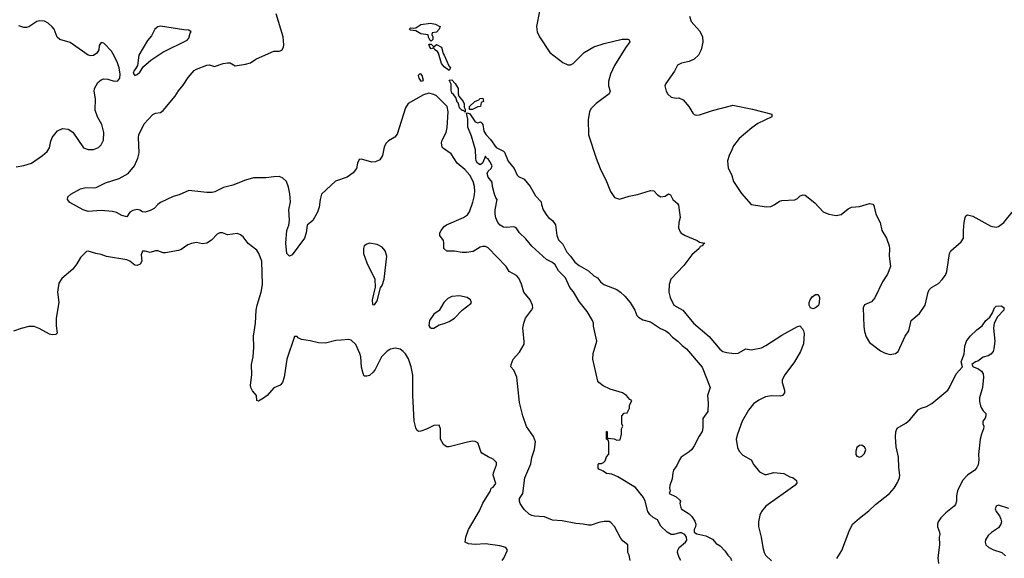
# Model space of a CAD drawing. Header units: inches. Extents: x 2001573 to 2220545, y 644482 to 846830.
# Tile 695 of 755: x 2184478 to 2192114, y 760186 to 764364. Entities that reach past the tile are written whole.
import ezdxf

# ---------------------------------------------------------------- set-up
doc = ezdxf.new("R2010")
doc.units = ezdxf.units.IN
doc.header["$MEASUREMENT"] = 0
doc.layers.add('C1786', color=7, linetype='Continuous')
doc.layers.add('C1796', color=7, linetype='Continuous')

msp = doc.modelspace()

# ---------------------------------------------------------------- linework, layer by layer
at = {"layer": 'C1786', "color": 5}
for points, elevation in [([(2189212.3, 760170), (2189203.7, 760210), (2189194.5, 760230), (2189195.1, 760290), (2189159.3, 760319.3), (2189140.8, 760340.8), (2189090, 760433.2), (2189063.9, 760463.9), (2189050, 760472), (2189010, 760471.8), (2188970, 760463.6), (2188910, 760442.9), (2188890, 760442.9), (2188848.1, 760451.9), (2188790, 760455.6), (2188684.1, 760475.9), (2188610, 760481.3), (2188547.6, 760507.6), (2188471.9, 760511.9), (2188450, 760517.6), (2188430, 760528), (2188390, 760565.2), (2188359, 760610), (2188353.1, 760630), (2188355.4, 760650), (2188379.6, 760690), (2188396.9, 760810), (2188442, 760918), (2188451.2, 760968.8), (2188469.6, 761030), (2188477.6, 761090), (2188462.4, 761130), (2188408.9, 761208.9), (2188379.2, 761290), (2188353.9, 761393.9), (2188333.1, 761590), (2188310, 761645.1), (2188288, 761670), (2188288.9, 761688.9), (2188305.6, 761730), (2188354, 761786), (2188390, 761846), (2188391.4, 761870), (2188381.3, 761970), (2188386.6, 762010), (2188401.2, 762050), (2188448.1, 762110), (2188456.4, 762130), (2188455.1, 762150), (2188436.8, 762190), (2188388.7, 762250), (2188370, 762312.7), (2188350, 762358), (2188330, 762379.5), (2188275.1, 762410), (2188251.6, 762450), (2188110, 762594.5), (2188090, 762604.5), (2188070, 762605.1), (2188050, 762598.4), (2187994.9, 762565.1), (2187942.2, 762557.8), (2187910, 762558), (2187850, 762567.4), (2187790, 762568.2), (2187768.3, 762588.3), (2187768.4, 762630), (2187764, 762650), (2187736.9, 762690), (2187737.2, 762710), (2187746, 762730), (2187770, 762759.5), (2187787.9, 762772.1), (2187920.9, 762830), (2187949.8, 762850.2), (2187966.2, 762873.8), (2187991.5, 762948.5), (2188002.5, 762990), (2188006.9, 763030), (2188004.2, 763070), (2187994.8, 763110), (2187970, 763158.7), (2187930, 763201), (2187869.7, 763250), (2187823.9, 763324), (2187763.7, 763363.7), (2187754.3, 763374.3), (2187749.7, 763410), (2187755.1, 763430), (2187784.7, 763490), (2187792.5, 763527.5), (2187801.8, 763650), (2187792, 763690), (2187710, 763773.6), (2187690, 763784.5), (2187650, 763794.3), (2187610, 763781.6), (2187490, 763715.1), (2187470, 763681.2), (2187404.2, 763475.8), (2187387, 763453), (2187337, 763423), (2187317, 763403), (2187305.7, 763374.3), (2187292.7, 763310), (2187270, 763277.2), (2187238.5, 763261.5), (2187210, 763259.3), (2187130, 763282.7), (2187110, 763279), (2187098, 763250), (2187090.6, 763210), (2187064.6, 763175.4), (2187017.8, 763142.2), (2186927.8, 763112.2), (2186819.3, 763010), (2186808.2, 762970), (2186801.3, 762910), (2186787.2, 762870), (2186752.5, 762807.5), (2186708.7, 762770), (2186700.5, 762710), (2186685.5, 762670), (2186590, 762539), (2186570, 762528.7), (2186549.7, 762549.7), (2186543, 762630), (2186549.7, 762729.7), (2186565, 762770), (2186569.8, 762810), (2186564.9, 762890), (2186577.3, 762950), (2186574.1, 763014.1), (2186563.9, 763063.9), (2186547.9, 763107.9), (2186517, 763137), (2186490, 763146.6), (2186450, 763146.2), (2186390, 763136.4), (2186290, 763136), (2186230, 763118.4), (2186130, 763080.3), (2186057.9, 763062.2), (2185990.9, 763029.1), (2185970, 763024.4), (2185930, 763023.7), (2185790, 763038.3), (2185713.9, 763006.1), (2185667.1, 762992.9), (2185570, 762946), (2185548.8, 762931.2), (2185519.6, 762900.4), (2185490, 762884.6), (2185450, 762872.2), (2185430, 762874.3), (2185410, 762886.3), (2185390, 762891.2), (2185355.5, 762884.5), (2185332.7, 762870), (2185310, 762836), (2185270, 762844.2), (2185228.4, 762868.4), (2185196.4, 762876.4), (2185110, 762884.2), (2185010, 762875.3), (2184969.1, 762889.1), (2184865.6, 762945.6), (2184849.2, 762970), (2184852.3, 762990), (2184875.1, 763010), (2184950, 763052), (2184990, 763061.4), (2185050, 763059.4), (2185070, 763063), (2185142.5, 763097.5), (2185250, 763132), (2185318.4, 763170), (2185368.5, 763230), (2185394.2, 763290), (2185403.5, 763330), (2185399.6, 763450), (2185402.9, 763470), (2185443.6, 763556.4), (2185511.2, 763628.9), (2185530, 763637.6), (2185570, 763643.7), (2185590, 763660.4), (2185684.7, 763770), (2185710, 763812.2), (2185744.9, 763855.1), (2185784.7, 763915.3), (2185830, 763968.9), (2185850, 763980.8), (2185930, 764010.4), (2185950, 764012.7), (2185990, 764000.4), (2186056.4, 764023.6), (2186090, 764030.3), (2186110, 764028.7), (2186150, 764004.9), (2186230, 764019), (2186267.3, 764030), (2186310, 764057.2), (2186430, 764113.1), (2186450, 764118.9), (2186490, 764119.5), (2186512.1, 764127.9), (2186523.6, 764150), (2186525.6, 764170), (2186522, 764230), (2186467.3, 764410)], 260), ([(2188510.2, 764430), (2188486.2, 764310), (2188492.4, 764270), (2188509.1, 764230), (2188590, 764108.8), (2188690, 764032.2), (2188730, 764014.9), (2188750, 764014.9), (2188770, 764023.1), (2188855.1, 764110), (2188930, 764153.1), (2189010, 764178.7), (2189150, 764213), (2189193.2, 764213.2), (2189202, 764210), (2189210, 764194), (2189210.9, 764190.9), (2189175.2, 764144.8), (2189090.4, 764009.6), (2189059.9, 763940.1), (2189043.5, 763883.5), (2189044, 763850), (2189057.3, 763810), (2189050.8, 763790), (2188950, 763713.2), (2188908.5, 763671.5), (2188897.3, 763650), (2188886, 763590), (2188890.4, 763470.4), (2188948.7, 763290), (2188979.5, 763210), (2189028.4, 763110), (2189059.1, 763030), (2189090, 762986), (2189130, 762971), (2189204.8, 762995.2), (2189270, 763007.7), (2189370, 763038), (2189395.2, 763035.2), (2189425.5, 763005.5), (2189450, 762990.7), (2189484.5, 762995.5), (2189510, 763012), (2189525.4, 763005.4), (2189544, 762970), (2189578.7, 762938.7), (2189586.4, 762926.4), (2189599.3, 762830), (2189590.5, 762790), (2189588, 762750), (2189599.1, 762719.1), (2189608.1, 762708.1), (2189638, 762690), (2189732, 762650), (2189750, 762638), (2189792, 762630), (2189778, 762622), (2189774, 762610), (2189756, 762604), (2189746.8, 762590), (2189690, 762540.9), (2189630, 762457), (2189527.7, 762350), (2189515.5, 762310), (2189512.4, 762250), (2189523.1, 762210), (2189550.3, 762150.3), (2189620.4, 762110), (2189704.4, 762010), (2189825.8, 761905.8), (2189908.3, 761808.3), (2189930, 761790.7), (2189962, 761782), (2190000, 761777.7)], 260), ([(2184450, 763223.8), (2184510, 763232.7), (2184570, 763250.6), (2184654, 763310), (2184690, 763341), (2184709.3, 763370.7), (2184718.6, 763421.4), (2184730, 763451), (2184770, 763501), (2184810, 763518.8), (2184853.7, 763513.7), (2184890, 763491), (2184972, 763370), (2185010, 763357.3), (2185050, 763356.3), (2185090, 763373.4), (2185110, 763394), (2185127.8, 763430), (2185131, 763490), (2185114.5, 763550), (2185081.6, 763610), (2185062.6, 763662.6), (2185065.1, 763750), (2185056.4, 763810), (2185059.1, 763830), (2185084.5, 763875.5), (2185110, 763896.5), (2185130, 763904.6), (2185161.4, 763901.4), (2185210, 763888), (2185238, 763890), (2185255.3, 763910), (2185258, 763942), (2185249.4, 763990), (2185236.2, 764030), (2185210, 764084), (2185190, 764119), (2185130, 764182), (2185110, 764188), (2185095.3, 764164.7), (2185090.5, 764129.5), (2185076.7, 764103.3), (2185050, 764085.2), (2185030, 764084), (2185010, 764089.2), (2184870, 764187), (2184789.6, 764209.6), (2184769.6, 764229.6), (2184744.5, 764290), (2184730, 764309.3), (2184698, 764338), (2184670, 764351.5), (2184630, 764354.5), (2184610, 764349.4), (2184550, 764309.4), (2184530, 764302.7), (2184510, 764302.7), (2184470, 764317.2)], 280), ([(2189673.4, 764390), (2189684.9, 764350), (2189750, 764277.3), (2189773.1, 764233.1), (2189777, 764190), (2189762, 764130), (2189741.3, 764090), (2189710, 764058), (2189670, 764038.5), (2189610, 764025.7), (2189580.4, 764010), (2189556.1, 763963.9), (2189488, 763870), (2189482, 763850), (2189490.5, 763810.5), (2189505.8, 763785.8), (2189530, 763762.8), (2189570, 763754), (2189590, 763757.3), (2189622.4, 763742.4), (2189667.3, 763690), (2189698.5, 763638.5), (2189708.3, 763628.3), (2189723.4, 763623.4), (2189750, 763624.9), (2189850, 763659.1), (2190000, 763697.8)], 280), ([(2189606, 760170), (2189592.1, 760192.1), (2189579.5, 760230), (2189582.9, 760250), (2189593.6, 760270), (2189642.4, 760310), (2189652.5, 760327.5), (2189649.7, 760350), (2189636.3, 760370), (2189610, 760383.5), (2189596, 760384), (2189550, 760369.6), (2189531.5, 760371.5), (2189499.3, 760390), (2189450, 760436), (2189423.8, 760483.8), (2189390, 760502), (2189365.3, 760525.3), (2189350.8, 760550), (2189330, 760629.3), (2189316.8, 760656.8), (2189254.6, 760734.6), (2189117.6, 760817.6), (2189070, 760838), (2189030, 760844), (2189003.1, 760863.1), (2188970, 760878), (2188965.6, 760885.6), (2188964.7, 760915.3), (2188970, 760922), (2188990, 760922), (2189006, 760930), (2189018, 760942), (2189030, 760974), (2189047.3, 760992.7), (2189047.3, 761087.3), (2189042, 761102), (2189028.7, 761110), (2189028, 761170), (2189034, 761170), (2189034, 761130), (2189038, 761118), (2189087.3, 761112.7), (2189110, 761102), (2189134.6, 761105.4), (2189146, 761150), (2189146, 761190), (2189155.3, 761210), (2189148.7, 761228.7), (2189148.4, 761291.6), (2189167.3, 761312.7), (2189190, 761314), (2189208, 761350), (2189208.4, 761371.6), (2189226, 761410), (2189210, 761418), (2189185.2, 761450), (2189154, 761470), (2189057, 761497), (2189004.2, 761524.2), (2188969.5, 761549.5), (2188961, 761561), (2188922.4, 761730), (2188925.1, 761774.9), (2188952.8, 761870), (2188927.7, 761987.7), (2188927.6, 762010), (2188920.7, 762030), (2188879.5, 762099.5), (2188818, 762178), (2188773.1, 762253.1), (2188745.9, 762285.9), (2188710, 762361.2), (2188655.9, 762415.9), (2188630, 762461.2), (2188610, 762479.3), (2188564.9, 762504.9), (2188450, 762607.8), (2188404.4, 762664.4), (2188353.3, 762710), (2188328.2, 762748.2), (2188310, 762758.4), (2188250, 762751.6), (2188230, 762754), (2188203.7, 762770), (2188186.6, 762790), (2188170, 762828), (2188165.6, 762854.4), (2188165.4, 762890), (2188182, 762970), (2188170, 762982), (2188160.7, 763010), (2188145.1, 763070), (2188143.1, 763103.1), (2188110, 763142), (2188104.5, 763170), (2188112.1, 763187.9), (2188135.3, 763210), (2188141.2, 763230), (2188124.8, 763264.8), (2188110, 763284), (2188098, 763290), (2188090, 763306), (2188067.3, 763250), (2188050, 763238.4), (2188028.7, 763250), (2188019.1, 763270), (2188015.8, 763290), (2188014, 763354), (2187981.7, 763461.7), (2187954.5, 763530), (2187953.6, 763593.6), (2187942, 763638), (2187950, 763642), (2187970, 763634), (2188011.2, 763571.1), (2188030, 763564.7), (2188050.9, 763570.9), (2188062, 763562), (2188070.6, 763550.6), (2188078, 763498), (2188094.8, 763470), (2188130, 763434), (2188172.3, 763372.3), (2188230, 763344), (2188236.7, 763336.7), (2188267.3, 763267.3), (2188312.4, 763210), (2188337.3, 763157.3), (2188347.3, 763147.3), (2188390, 763126.4), (2188436.4, 763070), (2188478.3, 762998.3), (2188523, 762950), (2188524.9, 762930), (2188538, 762890), (2188566.2, 762846.2), (2188578.8, 762830), (2188610, 762805.5), (2188633.3, 762773.3), (2188643.8, 762690), (2188657.6, 762657.6), (2188690, 762623), (2188720.2, 762560.2), (2188750.4, 762530), (2188783.4, 762483.4), (2188817, 762457), (2188890, 762417), (2188930, 762378), (2188960.5, 762360.5), (2188982.8, 762330), (2189008.6, 762308.6), (2189110, 762270.9), (2189138, 762250), (2189170, 762220.2), (2189211.3, 762170), (2189248.4, 762110), (2189264.4, 762070), (2189276.2, 762056.2), (2189310, 762036.3), (2189370, 762019.3), (2189447.8, 761967.8), (2189490, 761950.3), (2189510, 761935.3), (2189540.8, 761900.8), (2189583, 761870), (2189616.1, 761836.1), (2189650.3, 761810), (2189770, 761668), (2189833, 761510), (2189813.4, 761450), (2189818.5, 761390), (2189814, 761326), (2189777.3, 761270), (2189777, 761197), (2189770.3, 761170), (2189746.6, 761133.4), (2189710, 761059.7), (2189690.2, 761030), (2189670, 761010.8), (2189609, 760971), (2189594.7, 760950), (2189575.1, 760904.9), (2189548.8, 760870), (2189542.6, 760850), (2189538, 760802), (2189521, 760750), (2189518, 760730), (2189522, 760710), (2189514, 760690), (2189570, 760662), (2189596.9, 760636.9), (2189602, 760630), (2189598, 760610), (2189608, 760570), (2189670.6, 760530.6), (2189690.5, 760510.5), (2189714.9, 760474.9), (2189721.1, 760450), (2189718.3, 760430), (2189708.8, 760410), (2189709.1, 760389.1), (2189730, 760374.9), (2189800.7, 760360.7), (2189850, 760334), (2189879.6, 760299.6), (2189910, 760282), (2189950, 760242), (2189970.7, 760210.7), (2189991, 760190), (2189998, 760170)], 240), ([(2190000, 763353.7), (2189979.6, 763310), (2189966.7, 763270), (2189972.5, 763212.5), (2189993.5, 763173.5), (2190000, 763154.2)], 280), ([(2188219, 760170), (2188232.1, 760187.9), (2188261.2, 760250), (2188249, 760270), (2188203, 760283), (2188090, 760299.2), (2188010, 760293), (2187958, 760298), (2187933.2, 760310), (2187937.2, 760350), (2187958.5, 760410), (2188044.6, 760555.4), (2188070, 760614), (2188128.7, 760710), (2188134, 760730), (2188150, 760739.1), (2188170, 760766), (2188149.6, 760830), (2188153, 760850), (2188176.9, 760910), (2188177, 760930), (2188150, 760956.2), (2188110, 760974), (2188062.6, 761002.6), (2188053.4, 761013.4), (2188037, 761070), (2188030, 761081.2), (2188010, 761092), (2187990, 761093.6), (2187950, 761087.6), (2187810, 761051.5), (2187790, 761051.8), (2187777.2, 761057.2), (2187763.7, 761070), (2187742, 761110), (2187740.9, 761190), (2187730, 761219), (2187690, 761215.1), (2187632.8, 761187.2), (2187590, 761172.7), (2187570, 761169.2), (2187559.3, 761179.3), (2187550, 761198), (2187536.9, 761250), (2187526.2, 761450), (2187526.3, 761606.3), (2187514.5, 761670), (2187493, 761733), (2187471.2, 761771.2), (2187451.2, 761791.1), (2187428.3, 761808.3), (2187390, 761816.3), (2187352.8, 761807.2), (2187326.9, 761793.1), (2187283.8, 761750), (2187235.8, 761650), (2187219.3, 761630), (2187190, 761605.1), (2187170, 761598), (2187150, 761599), (2187140.5, 761620.5), (2187130, 761668), (2187122.4, 761750), (2187115.8, 761775.8), (2187084.4, 761844.4), (2187050, 761879.3), (2187030, 761883.7), (2186970, 761878.4), (2186930, 761874.5), (2186850, 761856), (2186796.5, 761856.5), (2186730, 761873.2), (2186662.7, 761882.7), (2186636.4, 761896.4), (2186630, 761906), (2186610, 761906), (2186550.4, 761730), (2186528, 761590), (2186515.5, 761550), (2186498.8, 761530), (2186450, 761507.3), (2186398, 761450), (2186370, 761427.3), (2186330, 761405.2), (2186318, 761410), (2186315.3, 761450), (2186284.7, 761484.7), (2186271.8, 761510), (2186268.3, 761530), (2186278, 761610), (2186276.2, 761690), (2186288, 761750), (2186295, 761825), (2186291.4, 761910), (2186307.2, 762010), (2186312.4, 762110), (2186319.8, 762150), (2186351.4, 762250), (2186362, 762310), (2186355.6, 762490), (2186332.8, 762550), (2186316.1, 762576.1), (2186248.6, 762628.6), (2186210, 762679.3), (2186190, 762696), (2186166.6, 762706.6), (2186090, 762696.2), (2186050, 762709.6), (2186030, 762709.6), (2186010, 762699.5), (2185965.1, 762654.9), (2185930, 762629.2), (2185894.4, 762625.6), (2185850, 762635.1), (2185810, 762627.3), (2185782.4, 762617.6), (2185730, 762581.2), (2185710, 762574), (2185610, 762555.1), (2185590, 762555.1), (2185550, 762572.3), (2185530, 762572), (2185490, 762558), (2185450, 762569.3), (2185430.9, 762569.1), (2185419.8, 762540.2), (2185424.9, 762490), (2185411.9, 762468.1), (2185390, 762458), (2185370, 762459.3), (2185331.7, 762491.7), (2185310, 762502), (2185150, 762527.3), (2185110, 762542.9), (2185069.6, 762549.6), (2185010, 762569), (2184995.3, 762564.7), (2184950, 762519), (2184922, 762470), (2184890.3, 762429.7), (2184804.5, 762355.5), (2184780.5, 762319.5), (2184771.6, 762250), (2184781.5, 762170), (2184761.3, 762050), (2184759.6, 761990), (2184767.3, 761932.7), (2184758.4, 761921.6), (2184730, 761918.4), (2184710, 761924.7), (2184630, 761968.5), (2184590, 761983.5), (2184550, 761983.5), (2184490, 761969.7), (2184430, 761947.4)], 280)]:
    msp.add_lwpolyline(points, dxfattribs=dict(at, elevation=elevation))
for points, elevation in [([(2187670, 764198), (2187662, 764202), (2187648.4, 764228.4), (2187646, 764246), (2187590, 764255.3), (2187550, 764278), (2187510, 764282), (2187502, 764290), (2187504.7, 764295.3), (2187510, 764302), (2187530, 764298), (2187550, 764302), (2187590, 764326), (2187664.1, 764335.9), (2187702, 764330), (2187730, 764314.8), (2187738, 764310), (2187732, 764290), (2187710, 764266), (2187678, 764262), (2187674, 764250), (2187682, 764230), (2187682, 764210)], 240), ([(2185570, 764314.3), (2185550, 764309.6), (2185527, 764290), (2185500.2, 764239.8), (2185470, 764203.6), (2185403.1, 764090), (2185390.9, 764009.1), (2185377.3, 763982.7), (2185364.7, 763970), (2185358, 763950), (2185370, 763932), (2185390, 763938), (2185410, 763958), (2185438, 764002), (2185496, 764050), (2185588.7, 764111.3), (2185776, 764204), (2185790, 764220.7), (2185800.5, 764259.5), (2185809, 764270), (2185790, 764282.7), (2185750, 764284.5)], 280), ([(2187690, 764154), (2187710, 764172), (2187750, 764152), (2187762, 764102), (2187770.8, 764090), (2187805.4, 764005.4), (2187818, 763990), (2187810, 763968.7), (2187770, 763999), (2187750, 764024), (2187725.2, 764105.2), (2187717.2, 764117.2), (2187698, 764130), (2187690, 764146), (2187670, 764138), (2187658, 764150), (2187650, 764174), (2187670, 764174)], 240), ([(2187590, 763944.5), (2187579.1, 763940.9), (2187568.8, 763930), (2187573.4, 763910), (2187590, 763886), (2187608.9, 763891.1), (2187600.5, 763930)], 260), ([(2187934, 763646), (2187930, 763648), (2187919, 763659), (2187910, 763659), (2187890, 763679), (2187884.2, 763704.2), (2187878, 763718), (2187870, 763723.7), (2187859.6, 763759.6), (2187843.3, 763783.3), (2187830, 763794), (2187824.9, 763815.1), (2187823.7, 763863.7), (2187810, 763894), (2187830, 763898), (2187856, 763870), (2187878.8, 763830), (2187878.8, 763790), (2187884.7, 763770), (2187918, 763730), (2187924.7, 763710), (2187925.4, 763685.4), (2187934, 763670)], 240), ([(2187967.3, 763667.3), (2187966, 763690), (2188008, 763730), (2188038, 763742), (2188050, 763752), (2188070, 763754), (2188074, 763730), (2188058, 763722), (2188052, 763690), (2188030, 763688), (2187990, 763668)], 240), ([(2187190.7, 762629.3), (2187170, 762624), (2187150.7, 762609.3), (2187144, 762590), (2187144.9, 762550), (2187170, 762478), (2187231, 762350), (2187236, 762290), (2187211.3, 762190), (2187214, 762154), (2187230, 762152), (2187250, 762182), (2187277.2, 762282.8), (2187290, 762302), (2187305.2, 762350), (2187324.5, 762530), (2187312.3, 762570), (2187290, 762599.3), (2187250, 762620.9)], 280), ([(2187890, 762222.9), (2187830, 762216.2), (2187798.8, 762201.2), (2187767.3, 762170), (2187730.6, 762109.4), (2187690, 762079), (2187656, 762030), (2187651.6, 761991.6), (2187659.6, 761979.6), (2187670, 761972), (2187690, 761972), (2187710, 761984.7), (2187730, 761998), (2187770, 762006.8), (2187810, 762022.8), (2187850, 762047.7), (2187910, 762110.8), (2187976.5, 762163.5), (2187982, 762170), (2187974, 762190), (2187948.7, 762210)], 280)]:
    msp.add_lwpolyline(points, close=True, dxfattribs=dict(at, elevation=elevation))
at = {"layer": 'C1796', "color": 5}
for points, elevation in [([(2190000, 763697.8), (2190010, 763700.4), (2190162, 763670), (2190311.3, 763630), (2190312, 763610), (2190202, 763558), (2190155.1, 763524.9), (2190058.6, 763441.4), (2190014.7, 763385.3), (2190000, 763353.7)], 280), ([(2190000, 763154.2), (2190014.9, 763110), (2190075.8, 763015.8), (2190150, 762930.8), (2190270, 762913), (2190304.1, 762915.9), (2190330, 762927.3), (2190370, 762956), (2190390, 762961), (2190490, 762966.8), (2190510, 762978), (2190530, 762998), (2190554.6, 763005.4), (2190570, 763002.8), (2190644.4, 762944.4), (2190710, 762873.4), (2190754.6, 762854.6), (2190810, 762846), (2190850, 762852), (2190903.9, 762896), (2190930, 762908.8), (2190990, 762915.6), (2191070, 762939.3), (2191094, 762934), (2191101.6, 762921.6), (2191116.7, 762856.7), (2191150.3, 762790), (2191164.2, 762730), (2191199.5, 762670), (2191221.3, 762610), (2191224.9, 762590), (2191221.6, 762530), (2191232.7, 762450), (2191208, 762390), (2191170.3, 762329.7), (2191110, 762206), (2191083.9, 762176.1), (2191030, 762151.8), (2191018.4, 762130), (2191024.5, 761984.5), (2191030, 761944.7), (2191042.9, 761902.9), (2191070, 761860.7), (2191154.9, 761794.9), (2191190, 761776.3), (2191230, 761767.7), (2191270, 761774), (2191290, 761790.8), (2191346, 761910), (2191373.5, 761950), (2191392.4, 762030), (2191455.7, 762084.3), (2191500.3, 762150), (2191523.9, 762250), (2191532.5, 762267.5), (2191550, 762285.7), (2191602.8, 762317.2), (2191632.5, 762347.5), (2191657.1, 762382.9), (2191667.6, 762410), (2191688.4, 762551.6), (2191699.5, 762570), (2191780.1, 762639.9), (2191798, 762670), (2191797, 762730), (2191802, 762790), (2191809.5, 762830.5), (2191817.2, 762842.8), (2191830, 762850.7), (2191870, 762840.7), (2192010, 762763), (2192050, 762754.4), (2192070, 762760.4), (2192111.8, 762790), (2192175.1, 762870)], 280), ([(2190815.9, 760184.1), (2190854.5, 760245.5), (2190910, 760397.3), (2190936.9, 760450), (2190990, 760498.4), (2191064.9, 760555.1), (2191116.6, 760603.4), (2191224.5, 760690), (2191259.6, 760730), (2191286.5, 760773.5), (2191301, 760810), (2191303.1, 760830), (2191296.2, 760890), (2191294.5, 760970), (2191276.8, 761050), (2191271.3, 761128.7), (2191272.8, 761167.2), (2191283.5, 761196.5), (2191350, 761234.9), (2191381, 761259), (2191450, 761339.1), (2191470, 761351.2), (2191510, 761362.8), (2191553.3, 761386.7), (2191675.8, 761490), (2191690, 761510.6), (2191742, 761618), (2191789, 761670), (2191779.6, 761710), (2191803.9, 761770), (2191807.8, 761832.2), (2191821.2, 761870), (2191849.4, 761910), (2191901.4, 761958.6), (2191943.6, 761990), (2191971.8, 762030), (2192003, 762057), (2192023.7, 762090), (2192039.3, 762130), (2192050, 762142.8), (2192090, 762144.9), (2192110.7, 762130.7), (2192110.3, 762110), (2192061.4, 762058.6), (2192035.3, 762010), (2192031.4, 761970), (2192040.5, 761870), (2192034, 761810), (2192027.3, 761790), (2192010.8, 761770), (2191990, 761756), (2191950, 761746), (2191910, 761716), (2191890, 761709.2), (2191862.8, 761690), (2191872, 761670), (2191910, 761659.1), (2191938.4, 761638.4), (2191950, 761618), (2191954, 761590), (2191945.7, 761510), (2191922, 761430), (2191922.3, 761402.3), (2191928.6, 761370), (2191938.4, 761350), (2191950, 761330.7), (2191971, 761310), (2191971.3, 761290), (2191966.8, 761273.2), (2191947.3, 761250), (2191947.3, 761230), (2191954.8, 761210), (2191954, 761190), (2191936.3, 761150), (2191928.2, 761110), (2191914.4, 760990), (2191916.4, 760950), (2191911.9, 760910), (2191902.4, 760890), (2191885.5, 760870), (2191830, 760829.8), (2191790, 760789.7), (2191750.2, 760710), (2191744.4, 760670), (2191744.6, 760630), (2191735.6, 760604.4), (2191726.7, 760590), (2191661.5, 760538.5), (2191621, 760499), (2191602.4, 760470), (2191596.1, 760450), (2191596, 760430), (2191612.2, 760390), (2191614.6, 760370), (2191610.2, 760349.8), (2191612.2, 760290), (2191599.3, 760190), (2191604.9, 760144.9)], 260), ([(2190000, 761777.7), (2190015.9, 761775.9), (2190050, 761778), (2190110, 761810.5), (2190150, 761802.4), (2190230, 761818.7), (2190264.2, 761835.8), (2190390, 761917.1), (2190510, 761984.9), (2190528, 761990), (2190550, 761965.5), (2190557.8, 761950), (2190562.8, 761930), (2190556.4, 761850), (2190533.4, 761790), (2190488, 761710), (2190413, 761610), (2190390.7, 761570), (2190390.7, 761550), (2190410.6, 761490), (2190410.4, 761469.6), (2190394.8, 761450), (2190375.3, 761444.7), (2190310, 761446), (2190261.8, 761438.2), (2190210, 761413.3), (2190170, 761384), (2190130, 761335.1), (2190081.2, 761250), (2190044.6, 761150), (2190034.4, 761110), (2190044.9, 761044.9), (2190058, 761018), (2190086.9, 760986.9), (2190150.4, 760950.4), (2190170.6, 760910.6), (2190215.9, 760855.9), (2190256.8, 760836.8), (2190270, 760836.3), (2190327.9, 760852.1), (2190404.9, 760844.9), (2190450, 760817.3), (2190478, 760810), (2190502.8, 760790), (2190504.9, 760770), (2190490.4, 760750), (2190266, 760590), (2190230.4, 760550), (2190218.6, 760521.4), (2190207.4, 760470), (2190207.6, 760432.4), (2190229.2, 760350), (2190240.7, 760270), (2190252.4, 760230), (2190263.2, 760210), (2190310, 760165.2)], 260), ([(2192150, 760572), (2192070, 760598), (2192051.3, 760590), (2192044, 760570), (2192050.8, 760550), (2192076.4, 760516.4), (2192087.7, 760490), (2192092.7, 760470), (2192088.2, 760450), (2192070, 760422), (2192014.8, 760385.2), (2191990, 760362.9), (2191968.7, 760330), (2191964.9, 760310), (2191970.5, 760290), (2191993.4, 760270), (2192030, 760251.7), (2192094.8, 760230), (2192124.8, 760204.8)], 280)]:
    msp.add_lwpolyline(points, dxfattribs=dict(at, elevation=elevation))
for points, elevation in [([(2190630, 762121.7), (2190610, 762127.6), (2190599.7, 762150), (2190599.7, 762170), (2190607.9, 762192.1), (2190625.2, 762214.8), (2190650, 762233.2), (2190670, 762232.4), (2190681.8, 762210), (2190679.2, 762170), (2190672.3, 762147.7), (2190650, 762128.5)], 260), ([(2191010, 761064), (2190990, 761062), (2190970, 761046), (2190962, 761018), (2190962.8, 760990), (2190970, 760978), (2190990, 760971), (2191010, 760978.8), (2191030, 760998), (2191041.2, 761030), (2191030, 761048.7)], 280)]:
    msp.add_lwpolyline(points, close=True, dxfattribs=dict(at, elevation=elevation))

doc.saveas('drawing.dxf')
